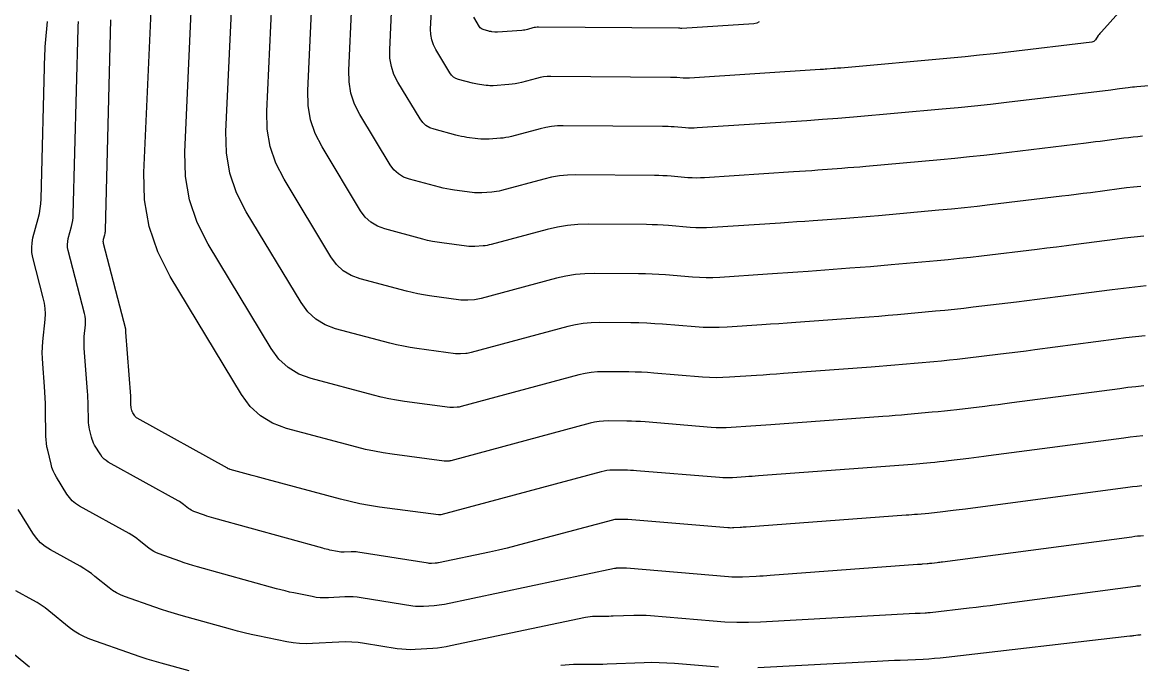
# Model space of a CAD drawing. Extents: x 658976 to 668726, y 639543 to 647196.
# Drawn here: x 662213.8 to 662287.9, y 642373.8 to 642416.4 of the extents above; entities that cross this region are included whole.
import ezdxf

# ---------------------------------------------------------------- set-up
doc = ezdxf.new("R2010")
doc.units = 0
doc.layers.add('Ex_Major Contours', color=7, linetype='Continuous')
doc.layers.add('Ex_Minor Contours', color=7, linetype='Continuous')

msp = doc.modelspace()

# ---------------------------------------------------------------- linework, layer by layer
at = {"layer": 'Ex_Major Contours'}
for points in [[(662288.158, 642392.279), (662287.629, 642392.225), (662287.101, 642392.164), (662286.573, 642392.097), (662279.396, 642391.15), (662278.951, 642391.092), (662278.505, 642391.035), (662278.06, 642390.979), (662277.615, 642390.925), (662275.755, 642390.703), (662275.348, 642390.656), (662274.941, 642390.611), (662274.533, 642390.57), (662274.125, 642390.532), (662272.494, 642390.385), (662272.086, 642390.349), (662271.678, 642390.315), (662271.27, 642390.282), (662270.861, 642390.251), (662263.447, 642389.704), (662263.117, 642389.68), (662262.786, 642389.657), (662262.455, 642389.634), (662262.124, 642389.612), (662260.8, 642389.525), (662260.469, 642389.509), (662260.139, 642389.505), (662259.808, 642389.514), (662259.477, 642389.535), (662255.112, 642389.893), (662254.807, 642389.916), (662254.502, 642389.932), (662254.196, 642389.943), (662253.89, 642389.948), (662252.667, 642389.957), (662252.362, 642389.949), (662252.06, 642389.92), (662251.761, 642389.871), (662251.464, 642389.802), (662242.243, 642387.327), (662242.206, 642387.318), (662242.169, 642387.31), (662242.132, 642387.305), (662242.095, 642387.301), (662241.944, 642387.29), (662241.906, 642387.288), (662241.868, 642387.288), (662241.831, 642387.29), (662241.793, 642387.294), (662238.338, 642387.757), (662237.751, 642387.845), (662237.168, 642387.952), (662236.589, 642388.077), (662236.014, 642388.221), (662231.344, 642389.47), (662230.431, 642389.804), (662229.63, 642390.288), (662228.943, 642390.922), (662228.368, 642391.706), (662223.647, 642399.524), (662222.818, 642401.147), (662222.25, 642402.836), (662221.944, 642404.591), (662221.899, 642406.412), (662222.413, 642417.574)], [(662288.06, 642408.81), (662287.749, 642408.781), (662287.438, 642408.749), (662287.128, 642408.713), (662286.817, 642408.674), (662285.577, 642408.511), (662285.267, 642408.47), (662284.957, 642408.431), (662284.647, 642408.392), (662284.336, 642408.354), (662278.504, 642407.656), (662277.55, 642407.545), (662276.595, 642407.442), (662275.64, 642407.345), (662274.683, 642407.255), (662269.741, 642406.81), (662269.342, 642406.775), (662268.943, 642406.741), (662268.543, 642406.71), (662268.144, 642406.679), (662266.545, 642406.561), (662266.145, 642406.532), (662265.745, 642406.504), (662265.346, 642406.476), (662264.946, 642406.45), (662259.049, 642406.06), (662258.773, 642406.047), (662258.497, 642406.044), (662258.221, 642406.052), (662257.945, 642406.069), (662256.842, 642406.16), (662256.566, 642406.18), (662256.29, 642406.195), (662256.013, 642406.204), (662255.737, 642406.209), (662250.504, 642406.247), (662249.968, 642406.233), (662249.437, 642406.183), (662248.911, 642406.097), (662248.389, 642405.975), (662245.586, 642405.223), (662245.428, 642405.184), (662245.269, 642405.153), (662245.109, 642405.13), (662244.948, 642405.114), (662244.299, 642405.065), (662244.137, 642405.057), (662243.976, 642405.057), (662243.814, 642405.066), (662243.653, 642405.083), (662242.472, 642405.241), (662242.222, 642405.279), (662241.973, 642405.324), (662241.727, 642405.378), (662241.482, 642405.439), (662239.493, 642405.971), (662239.104, 642406.113), (662238.763, 642406.32), (662238.47, 642406.59), (662238.225, 642406.924), (662236.215, 642410.253), (662235.862, 642410.944), (662235.62, 642411.664), (662235.489, 642412.411), (662235.47, 642413.187), (662235.67, 642417.523)], [(662224.892, 642373.406), (662223.039, 642373.919), (662222.577, 642374.051), (662222.117, 642374.192), (662221.66, 642374.34), (662221.206, 642374.497), (662218.322, 642375.52), (662217.956, 642375.668), (662217.607, 642375.845), (662217.274, 642376.051), (662216.957, 642376.286), (662215.605, 642377.38), (662215.351, 642377.577), (662215.09, 642377.761), (662214.82, 642377.934), (662214.543, 642378.096), (662213.418, 642378.717)], [(662287.964, 642375.792), (662287.897, 642375.784), (662287.83, 642375.776), (662287.763, 642375.768), (662287.496, 642375.733), (662287.429, 642375.724), (662287.362, 642375.716), (662287.295, 642375.708), (662287.228, 642375.7), (662275.047, 642374.294), (662274.668, 642374.254), (662274.288, 642374.221), (662273.909, 642374.194), (662273.528, 642374.174), (662272.005, 642374.108), (662271.625, 642374.091), (662271.244, 642374.073), (662270.863, 642374.054), (662270.483, 642374.034), (662262.575, 642373.605)], [(662259.962, 642373.646), (662257.047, 642373.895), (662256.546, 642373.931), (662256.045, 642373.95), (662255.544, 642373.955), (662255.042, 642373.944), (662252.588, 642373.852), (662252.309, 642373.843), (662252.031, 642373.836), (662251.752, 642373.831), (662251.473, 642373.829), (662250.359, 642373.824), (662250.081, 642373.816), (662249.805, 642373.793), (662249.53, 642373.757)]]:
    msp.add_lwpolyline(points, dxfattribs=at)
at = {"layer": 'Ex_Minor Contours'}
for points in [[(662288.231, 642395.592), (662287.591, 642395.526), (662286.952, 642395.453), (662286.314, 642395.372), (662280.925, 642394.661), (662280.361, 642394.587), (662279.796, 642394.515), (662279.231, 642394.445), (662278.665, 642394.376), (662276.304, 642394.093), (662275.788, 642394.033), (662275.272, 642393.977), (662274.754, 642393.925), (662274.237, 642393.877), (662272.166, 642393.69), (662271.649, 642393.644), (662271.131, 642393.601), (662270.613, 642393.56), (662270.094, 642393.52), (662264.269, 642393.091), (662263.824, 642393.058), (662263.378, 642393.027), (662262.932, 642392.996), (662262.486, 642392.966), (662260.702, 642392.848), (662260.256, 642392.827), (662259.81, 642392.822), (662259.365, 642392.834), (662258.919, 642392.863), (662255.69, 642393.128), (662255.275, 642393.158), (662254.859, 642393.18), (662254.443, 642393.195), (662254.027, 642393.202), (662252.362, 642393.214), (662251.948, 642393.203), (662251.537, 642393.164), (662251.129, 642393.098), (662250.725, 642393.004), (662242.911, 642390.906), (662242.851, 642390.891), (662242.789, 642390.879), (662242.727, 642390.87), (662242.665, 642390.864), (662242.415, 642390.845), (662242.352, 642390.842), (662242.29, 642390.842), (662242.228, 642390.845), (662242.165, 642390.852), (662239.165, 642391.254), (662238.645, 642391.332), (662238.129, 642391.426), (662237.617, 642391.537), (662237.107, 642391.665), (662232.974, 642392.77), (662232.165, 642393.066), (662231.457, 642393.494), (662230.848, 642394.056), (662230.339, 642394.75), (662226.161, 642401.67), (662225.427, 642403.106), (662224.924, 642404.601), (662224.653, 642406.155), (662224.613, 642407.767), (662225.064, 642417.564)], [(662288.304, 642398.905), (662287.553, 642398.827), (662286.804, 642398.741), (662286.055, 642398.647), (662282.455, 642398.171), (662281.771, 642398.082), (662281.086, 642397.995), (662280.401, 642397.91), (662279.716, 642397.827), (662276.854, 642397.484), (662276.229, 642397.411), (662275.602, 642397.343), (662274.976, 642397.28), (662274.349, 642397.221), (662271.839, 642396.995), (662271.211, 642396.94), (662270.584, 642396.887), (662269.956, 642396.837), (662269.328, 642396.789), (662265.091, 642396.477), (662264.53, 642396.436), (662263.97, 642396.397), (662263.409, 642396.358), (662262.848, 642396.32), (662260.549, 642396.169), (662260.016, 642396.143), (662259.482, 642396.138), (662258.949, 642396.152), (662258.416, 642396.186), (662256.267, 642396.362), (662255.742, 642396.4), (662255.217, 642396.428), (662254.691, 642396.447), (662254.164, 642396.456), (662252.057, 642396.471), (662251.533, 642396.457), (662251.013, 642396.408), (662250.498, 642396.324), (662249.987, 642396.205), (662243.58, 642394.485), (662243.495, 642394.464), (662243.409, 642394.448), (662243.323, 642394.435), (662243.236, 642394.426), (662242.886, 642394.4), (662242.799, 642394.395), (662242.711, 642394.396), (662242.624, 642394.4), (662242.537, 642394.41), (662239.991, 642394.751), (662239.539, 642394.818), (662239.09, 642394.901), (662238.644, 642394.997), (662238.201, 642395.108), (662234.604, 642396.07), (662233.9, 642396.328), (662233.283, 642396.701), (662232.754, 642397.189), (662232.311, 642397.793), (662228.674, 642403.816), (662228.036, 642405.066), (662227.598, 642406.367), (662227.362, 642407.719), (662227.327, 642409.122), (662227.715, 642417.553)], [(662288.159, 642402.2), (662287.515, 642402.134), (662286.872, 642402.06), (662286.229, 642401.979), (662283.661, 642401.64), (662283.019, 642401.556), (662282.376, 642401.474), (662281.734, 642401.394), (662281.091, 642401.316), (662277.404, 642400.875), (662276.669, 642400.789), (662275.933, 642400.71), (662275.197, 642400.635), (662274.46, 642400.566), (662271.404, 642400.291), (662270.72, 642400.23), (662270.037, 642400.173), (662269.352, 642400.118), (662268.668, 642400.067), (662265.913, 642399.863), (662265.237, 642399.814), (662264.561, 642399.766), (662263.886, 642399.72), (662263.21, 642399.674), (662260.049, 642399.466), (662259.602, 642399.445), (662259.154, 642399.44), (662258.706, 642399.452), (662258.259, 642399.48), (662256.47, 642399.627), (662256.022, 642399.659), (662255.574, 642399.684), (662255.126, 642399.699), (662254.677, 642399.707), (662251.753, 642399.728), (662251.119, 642399.711), (662250.49, 642399.652), (662249.866, 642399.551), (662249.248, 642399.407), (662244.249, 642398.064), (662244.139, 642398.038), (662244.029, 642398.016), (662243.918, 642398), (662243.806, 642397.989), (662243.357, 642397.955), (662243.245, 642397.949), (662243.133, 642397.949), (662243.021, 642397.956), (662242.909, 642397.968), (662240.818, 642398.248), (662240.434, 642398.305), (662240.051, 642398.375), (662239.672, 642398.457), (662239.295, 642398.552), (662236.233, 642399.37), (662235.635, 642399.59), (662235.11, 642399.907), (662234.659, 642400.323), (662234.282, 642400.837), (662231.188, 642405.962), (662230.644, 642407.025), (662230.272, 642408.132), (662230.071, 642409.283), (662230.042, 642410.477), (662230.367, 642417.543)], [(662287.954, 642405.491), (662287.477, 642405.441), (662287, 642405.387), (662286.523, 642405.327), (662284.619, 642405.075), (662284.143, 642405.013), (662283.667, 642404.952), (662283.19, 642404.893), (662282.714, 642404.835), (662277.954, 642404.265), (662277.11, 642404.167), (662276.264, 642404.076), (662275.418, 642403.99), (662274.572, 642403.911), (662270.573, 642403.55), (662270.031, 642403.503), (662269.49, 642403.457), (662268.948, 642403.414), (662268.406, 642403.373), (662266.238, 642403.213), (662265.696, 642403.174), (662265.153, 642403.135), (662264.611, 642403.098), (662264.069, 642403.061), (662259.549, 642402.763), (662259.187, 642402.746), (662258.826, 642402.742), (662258.464, 642402.752), (662258.102, 642402.775), (662256.656, 642402.893), (662256.294, 642402.92), (662255.932, 642402.939), (662255.57, 642402.952), (662255.207, 642402.958), (662251.326, 642402.986), (662250.643, 642402.968), (662249.965, 642402.904), (662249.294, 642402.795), (662248.628, 642402.64), (662244.917, 642401.643), (662244.784, 642401.611), (662244.649, 642401.585), (662244.514, 642401.565), (662244.377, 642401.551), (662243.828, 642401.51), (662243.691, 642401.503), (662243.554, 642401.503), (662243.418, 642401.511), (662243.281, 642401.525), (662241.645, 642401.744), (662241.328, 642401.792), (662241.012, 642401.85), (662240.699, 642401.918), (662240.388, 642401.995), (662237.863, 642402.671), (662237.369, 642402.851), (662236.937, 642403.113), (662236.565, 642403.456), (662236.254, 642403.88), (662233.701, 642408.107), (662233.253, 642408.985), (662232.946, 642409.898), (662232.78, 642410.847), (662232.756, 642411.832), (662233.018, 642417.533)], [(662296.799, 642412.865), (662287.689, 642412.085), (662287.544, 642412.072), (662287.4, 642412.057), (662287.255, 642412.04), (662287.111, 642412.022), (662286.536, 642411.946), (662286.392, 642411.927), (662286.248, 642411.909), (662286.103, 642411.891), (662285.959, 642411.873), (662279.054, 642411.047), (662277.99, 642410.923), (662276.926, 642410.808), (662275.861, 642410.7), (662274.795, 642410.6), (662268.91, 642410.07), (662268.653, 642410.047), (662268.396, 642410.026), (662268.139, 642410.005), (662267.881, 642409.986), (662266.852, 642409.91), (662266.595, 642409.891), (662266.337, 642409.873), (662266.08, 642409.855), (662265.823, 642409.838), (662258.549, 642409.358), (662258.359, 642409.349), (662258.169, 642409.347), (662257.979, 642409.352), (662257.788, 642409.364), (662257.028, 642409.426), (662256.838, 642409.44), (662256.647, 642409.45), (662256.457, 642409.457), (662256.266, 642409.46), (662249.682, 642409.507), (662249.294, 642409.497), (662248.909, 642409.461), (662248.528, 642409.399), (662248.15, 642409.311), (662246.254, 642408.802), (662246.073, 642408.758), (662245.889, 642408.722), (662245.705, 642408.695), (662245.518, 642408.676), (662244.765, 642408.619), (662244.581, 642408.61), (662244.397, 642408.611), (662244.214, 642408.621), (662244.031, 642408.64), (662243.298, 642408.738), (662243.116, 642408.766), (662242.935, 642408.799), (662242.754, 642408.838), (662242.575, 642408.883), (662241.123, 642409.271), (662240.839, 642409.375), (662240.59, 642409.526), (662240.376, 642409.723), (662240.197, 642409.967), (662238.728, 642412.399), (662238.47, 642412.904), (662238.294, 642413.429), (662238.198, 642413.975), (662238.184, 642414.542), (662238.321, 642417.513)], [(662286.88, 642417.429), (662285.34, 642415.731), (662285.286, 642415.669), (662285.235, 642415.606), (662285.185, 642415.541), (662285.138, 642415.474), (662284.955, 642415.203), (662284.905, 642415.142), (662284.845, 642415.096), (662284.777, 642415.065), (662284.7, 642415.048), (662279.16, 642414.384), (662278.209, 642414.274), (662277.257, 642414.171), (662276.305, 642414.074), (662275.352, 642413.985), (662268.078, 642413.33), (662267.964, 642413.32), (662267.849, 642413.31), (662267.734, 642413.301), (662267.619, 642413.292), (662267.159, 642413.258), (662267.044, 642413.25), (662266.929, 642413.242), (662266.814, 642413.234), (662266.699, 642413.226), (662258.049, 642412.655), (662257.945, 642412.65), (662257.84, 642412.649), (662257.736, 642412.652), (662257.632, 642412.658), (662257.214, 642412.692), (662257.11, 642412.7), (662257.005, 642412.706), (662256.901, 642412.709), (662256.796, 642412.711), (662248.86, 642412.768), (662248.62, 642412.762), (662248.382, 642412.739), (662248.145, 642412.701), (662247.911, 642412.646), (662246.923, 642412.381), (662246.717, 642412.331), (662246.509, 642412.29), (662246.3, 642412.26), (662246.089, 642412.239), (662245.05, 642412.16), (662244.934, 642412.154), (662244.818, 642412.155), (662244.703, 642412.161), (662244.587, 642412.173), (662244.125, 642412.235), (662244.01, 642412.253), (662243.896, 642412.273), (662243.782, 642412.298), (662243.669, 642412.326), (662242.752, 642412.571), (662242.573, 642412.637), (662242.416, 642412.732), (662242.281, 642412.857), (662242.168, 642413.01), (662241.242, 642414.545), (662241.079, 642414.863), (662240.968, 642415.195), (662240.908, 642415.539), (662240.899, 642415.897), (662240.973, 642417.503)], [(662288.135, 642382.359), (662287.938, 642382.341), (662287.742, 642382.321), (662287.546, 642382.298), (662287.35, 642382.273), (662274.806, 642380.617), (662274.721, 642380.606), (662274.635, 642380.595), (662274.549, 642380.584), (662274.463, 642380.574), (662274.105, 642380.531), (662274.026, 642380.522), (662273.948, 642380.513), (662273.869, 642380.505), (662273.791, 642380.498), (662273.476, 642380.469), (662273.398, 642380.463), (662273.319, 642380.456), (662273.241, 642380.45), (662273.162, 642380.444), (662263.394, 642379.723), (662263.164, 642379.707), (662262.934, 642379.692), (662262.704, 642379.678), (662262.474, 642379.664), (662261.554, 642379.615), (662261.324, 642379.606), (662261.094, 642379.606), (662260.864, 642379.613), (662260.635, 642379.629), (662253.873, 642380.208), (662253.822, 642380.212), (662253.77, 642380.214), (662253.719, 642380.214), (662253.668, 642380.213), (662253.417, 642380.204), (662253.388, 642380.203), (662253.36, 642380.202), (662253.331, 642380.202), (662253.302, 642380.202), (662253.188, 642380.201), (662253.16, 642380.2), (662253.132, 642380.198), (662253.104, 642380.194), (662253.076, 642380.189), (662241.823, 642377.814), (662241.649, 642377.781), (662241.474, 642377.754), (662241.299, 642377.733), (662241.122, 642377.718), (662240.414, 642377.672), (662240.237, 642377.665), (662240.061, 642377.669), (662239.885, 642377.682), (662239.71, 642377.705), (662236.303, 642378.25), (662236.033, 642378.286), (662235.761, 642378.308), (662235.489, 642378.314), (662235.217, 642378.307), (662234.125, 642378.246), (662233.852, 642378.24), (662233.581, 642378.251), (662233.311, 642378.279), (662233.043, 642378.326), (662231.842, 642378.571), (662231.553, 642378.633), (662231.265, 642378.7), (662230.979, 642378.771), (662230.694, 642378.848), (662225.445, 642380.302), (662225.15, 642380.386), (662224.856, 642380.476), (662224.564, 642380.571), (662224.274, 642380.671), (662222.919, 642381.152), (662222.732, 642381.227), (662222.553, 642381.318), (662222.383, 642381.423), (662222.222, 642381.543), (662221.592, 642382.053), (662221.432, 642382.177), (662221.267, 642382.293), (662221.097, 642382.402), (662220.922, 642382.504), (662217.624, 642384.327), (662217.377, 642384.484), (662217.156, 642384.669), (662216.961, 642384.88), (662216.792, 642385.12), (662216.103, 642386.233), (662215.987, 642386.438), (662215.889, 642386.651), (662215.808, 642386.87), (662215.744, 642387.097), (662215.525, 642388.019), (662215.477, 642388.251), (662215.441, 642388.484), (662215.418, 642388.718), (662215.408, 642388.954), (662215.38, 642390.738), (662215.371, 642391.113), (662215.357, 642391.488), (662215.336, 642391.862), (662215.31, 642392.236), (662215.193, 642393.746), (662215.173, 642394.113), (662215.168, 642394.48), (662215.18, 642394.846), (662215.207, 642395.213), (662215.349, 642396.678), (662215.369, 642397.043), (662215.356, 642397.406), (662215.312, 642397.766), (662215.235, 642398.123), (662214.545, 642400.789), (662214.483, 642401.112), (662214.463, 642401.434), (662214.486, 642401.756), (662214.551, 642402.079), (662214.897, 642403.367), (662214.974, 642403.691), (662215.031, 642404.017), (662215.069, 642404.346), (662215.087, 642404.678), (662215.339, 642414.252), (662215.348, 642414.491), (662215.36, 642414.73), (662215.377, 642414.969), (662215.398, 642415.208), (662215.49, 642416.161), (662215.516, 642416.399)], [(662288.012, 642385.654), (662287.704, 642385.622), (662287.398, 642385.587), (662287.091, 642385.548), (662276.336, 642384.128), (662276.131, 642384.101), (662275.925, 642384.075), (662275.719, 642384.049), (662275.514, 642384.024), (662274.655, 642383.921), (662274.467, 642383.9), (662274.279, 642383.879), (662274.091, 642383.86), (662273.902, 642383.842), (662273.149, 642383.775), (662272.961, 642383.758), (662272.772, 642383.742), (662272.584, 642383.727), (662272.395, 642383.713), (662261.804, 642382.932), (662261.703, 642382.924), (662261.602, 642382.917), (662261.501, 642382.91), (662261.4, 642382.904), (662260.997, 642382.877), (662260.896, 642382.872), (662260.795, 642382.871), (662260.694, 642382.874), (662260.594, 642382.88), (662253.957, 642383.425), (662253.872, 642383.431), (662253.787, 642383.436), (662253.702, 642383.439), (662253.617, 642383.44), (662253.276, 642383.442), (662253.191, 642383.44), (662253.107, 642383.432), (662253.024, 642383.419), (662252.941, 642383.399), (662247.118, 642381.836), (662246.542, 642381.686), (662245.965, 642381.543), (662245.385, 642381.408), (662244.804, 642381.282), (662241.424, 642380.568), (662241.367, 642380.557), (662241.31, 642380.548), (662241.252, 642380.542), (662241.195, 642380.537), (662240.964, 642380.522), (662240.906, 642380.52), (662240.848, 642380.521), (662240.791, 642380.525), (662240.733, 642380.533), (662236.08, 642381.278), (662235.967, 642381.293), (662235.855, 642381.301), (662235.742, 642381.304), (662235.628, 642381.301), (662235.175, 642381.276), (662235.061, 642381.273), (662234.949, 642381.278), (662234.837, 642381.29), (662234.725, 642381.309), (662234.226, 642381.411), (662234.106, 642381.437), (662233.986, 642381.464), (662233.867, 642381.494), (662233.749, 642381.526), (662226.531, 642383.525), (662226.378, 642383.569), (662226.225, 642383.616), (662226.073, 642383.665), (662225.922, 642383.718), (662225.217, 642383.968), (662225.119, 642384.007), (662225.027, 642384.054), (662224.938, 642384.109), (662224.854, 642384.171), (662224.526, 642384.437), (662224.443, 642384.501), (662224.357, 642384.562), (662224.269, 642384.618), (662224.178, 642384.671), (662219.536, 642387.237), (662219.39, 642387.33), (662219.259, 642387.439), (662219.143, 642387.565), (662219.043, 642387.706), (662218.636, 642388.365), (662218.567, 642388.487), (662218.509, 642388.612), (662218.461, 642388.742), (662218.423, 642388.877), (662218.294, 642389.422), (662218.265, 642389.559), (662218.244, 642389.697), (662218.23, 642389.836), (662218.224, 642389.976), (662218.208, 642391.03), (662218.203, 642391.253), (662218.194, 642391.475), (662218.182, 642391.697), (662218.166, 642391.919), (662217.944, 642394.789), (662217.933, 642394.981), (662217.931, 642395.172), (662217.937, 642395.364), (662217.951, 642395.555), (662218.025, 642396.32), (662218.035, 642396.511), (662218.029, 642396.7), (662218.006, 642396.888), (662217.966, 642397.075), (662216.886, 642401.246), (662216.847, 642401.444), (662216.835, 642401.642), (662216.849, 642401.84), (662216.889, 642402.038), (662217.102, 642402.829), (662217.149, 642403.027), (662217.184, 642403.228), (662217.207, 642403.43), (662217.218, 642403.634), (662217.543, 642415.947), (662217.547, 642416.064), (662217.553, 642416.182), (662217.561, 642416.299), (662217.571, 642416.416)], [(662288.085, 642388.966), (662287.667, 642388.923), (662287.249, 642388.875), (662286.832, 642388.823), (662277.866, 642387.639), (662277.541, 642387.596), (662277.215, 642387.555), (662276.89, 642387.514), (662276.564, 642387.475), (662275.205, 642387.312), (662274.907, 642387.278), (662274.61, 642387.245), (662274.312, 642387.215), (662274.014, 642387.187), (662272.821, 642387.08), (662272.523, 642387.054), (662272.225, 642387.028), (662271.927, 642387.005), (662271.628, 642386.982), (662262.626, 642386.318), (662262.41, 642386.302), (662262.194, 642386.287), (662261.978, 642386.272), (662261.762, 642386.258), (662260.899, 642386.201), (662260.683, 642386.191), (662260.467, 642386.188), (662260.251, 642386.194), (662260.035, 642386.208), (662254.534, 642386.659), (662254.339, 642386.673), (662254.144, 642386.684), (662253.949, 642386.691), (662253.754, 642386.694), (662252.971, 642386.7), (662252.777, 642386.694), (662252.583, 642386.676), (662252.392, 642386.645), (662252.202, 642386.601), (662241.574, 642383.747), (662241.562, 642383.744), (662241.549, 642383.742), (662241.537, 642383.74), (662241.524, 642383.739), (662241.473, 642383.735), (662241.46, 642383.734), (662241.447, 642383.734), (662241.434, 642383.735), (662241.422, 642383.736), (662237.511, 642384.26), (662236.857, 642384.358), (662236.207, 642384.477), (662235.562, 642384.617), (662234.92, 642384.777), (662230.073, 642386.074), (662229.825, 642386.14), (662229.576, 642386.208), (662229.328, 642386.275), (662229.08, 642386.344), (662227.618, 642386.749), (662227.606, 642386.752), (662227.594, 642386.756), (662227.582, 642386.76), (662227.57, 642386.764), (662227.515, 642386.784), (662227.507, 642386.787), (662227.5, 642386.79), (662227.493, 642386.795), (662227.486, 642386.8), (662227.461, 642386.82), (662227.454, 642386.825), (662227.447, 642386.83), (662227.44, 642386.835), (662227.433, 642386.839), (662221.448, 642390.147), (662221.402, 642390.176), (662221.362, 642390.21), (662221.326, 642390.249), (662221.295, 642390.293), (662221.168, 642390.497), (662221.147, 642390.535), (662221.129, 642390.574), (662221.114, 642390.615), (662221.102, 642390.656), (662221.062, 642390.826), (662221.053, 642390.868), (662221.047, 642390.911), (662221.042, 642390.954), (662221.041, 642390.997), (662221.036, 642391.325), (662221.034, 642391.394), (662221.031, 642391.463), (662221.027, 642391.532), (662221.023, 642391.6), (662220.694, 642395.832), (662220.693, 642395.848), (662220.693, 642395.865), (662220.694, 642395.881), (662220.695, 642395.897), (662220.701, 642395.962), (662220.702, 642395.979), (662220.701, 642395.995), (662220.699, 642396.011), (662220.696, 642396.027), (662219.226, 642401.703), (662219.212, 642401.777), (662219.207, 642401.85), (662219.213, 642401.924), (662219.227, 642401.997), (662219.306, 642402.291), (662219.324, 642402.364), (662219.337, 642402.439), (662219.345, 642402.514), (662219.35, 642402.589), (662219.716, 642416.52)], [(662262.664, 642416.382), (662262.502, 642416.302), (662262.31, 642416.266), (662257.549, 642415.952), (662257.531, 642415.951), (662257.512, 642415.951), (662257.493, 642415.952), (662257.475, 642415.953), (662257.4, 642415.959), (662257.382, 642415.96), (662257.363, 642415.961), (662257.344, 642415.962), (662257.326, 642415.962), (662248.038, 642416.029), (662247.946, 642416.027), (662247.854, 642416.018), (662247.763, 642416.003), (662247.672, 642415.982), (662247.313, 642415.885), (662247.223, 642415.863), (662247.132, 642415.846), (662247.04, 642415.832), (662246.947, 642415.823), (662245.336, 642415.701), (662245.288, 642415.699), (662245.24, 642415.699), (662245.191, 642415.701), (662245.144, 642415.707), (662244.952, 642415.732), (662244.904, 642415.739), (662244.857, 642415.748), (662244.809, 642415.758), (662244.763, 642415.77), (662244.382, 642415.872), (662244.308, 642415.899), (662244.243, 642415.938), (662244.187, 642415.99), (662244.14, 642416.054), (662243.755, 642416.691)], [(662287.951, 642379.036), (662287.865, 642379.028), (662287.78, 642379.019), (662287.695, 642379.01), (662287.609, 642378.999), (662278.421, 642377.785), (662277.963, 642377.726), (662277.506, 642377.668), (662277.048, 642377.613), (662276.589, 642377.559), (662274.006, 642377.261), (662273.923, 642377.252), (662273.839, 642377.244), (662273.755, 642377.238), (662273.671, 642377.234), (662273.334, 642377.219), (662273.25, 642377.216), (662273.165, 642377.212), (662273.081, 642377.207), (662272.997, 642377.203), (662262.752, 642376.647), (662261.966, 642376.618), (662261.181, 642376.617), (662260.397, 642376.643), (662259.612, 642376.696), (662255.46, 642377.052), (662255.184, 642377.071), (662254.908, 642377.082), (662254.631, 642377.085), (662254.355, 642377.079), (662253.002, 642377.028), (662252.849, 642377.023), (662252.695, 642377.019), (662252.542, 642377.017), (662252.388, 642377.015), (662251.774, 642377.012), (662251.62, 642377.008), (662251.468, 642376.996), (662251.317, 642376.975), (662251.166, 642376.948), (662242.223, 642375.06), (662241.931, 642375.004), (662241.639, 642374.959), (662241.345, 642374.924), (662241.049, 642374.899), (662239.865, 642374.822), (662239.569, 642374.811), (662239.274, 642374.817), (662238.98, 642374.839), (662238.686, 642374.877), (662236.526, 642375.223), (662236.098, 642375.28), (662235.668, 642375.314), (662235.237, 642375.325), (662234.805, 642375.312), (662233.075, 642375.216), (662232.643, 642375.206), (662232.213, 642375.224), (662231.786, 642375.269), (662231.36, 642375.342), (662229.458, 642375.732), (662229, 642375.829), (662228.544, 642375.935), (662228.09, 642376.048), (662227.638, 642376.169), (662224.359, 642377.078), (662223.922, 642377.203), (662223.487, 642377.336), (662223.055, 642377.476), (662222.626, 642377.625), (662220.62, 642378.336), (662220.344, 642378.448), (662220.08, 642378.581), (662219.828, 642378.737), (662219.589, 642378.914), (662218.657, 642379.669), (662218.42, 642379.852), (662218.176, 642380.024), (662217.925, 642380.186), (662217.666, 642380.336), (662215.713, 642381.416), (662215.365, 642381.638), (662215.053, 642381.898), (662214.778, 642382.196), (662214.54, 642382.533), (662213.571, 642384.101)], [(662214.325, 642373.657), (662212.306, 642375.292)]]:
    msp.add_lwpolyline(points, dxfattribs=at)

doc.saveas('drawing.dxf')
